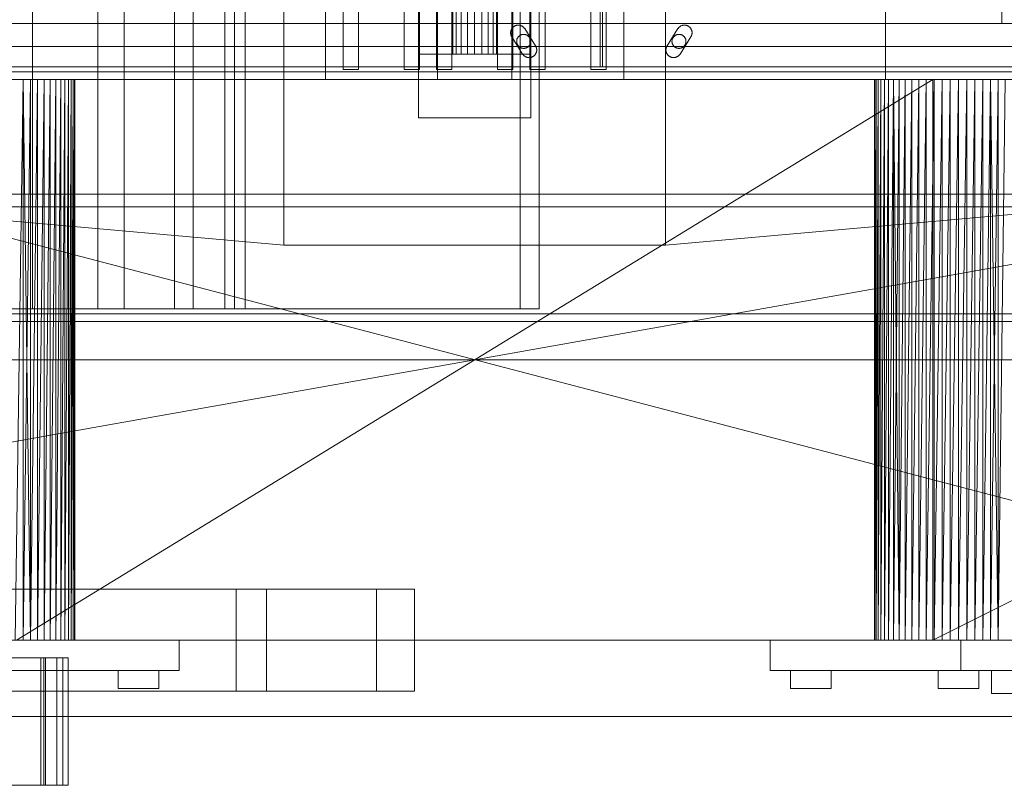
# Model space of a CAD drawing. Header units: millimetres. Extents: x -3490 to 61924, y -72580 to 6847.
# Tile 574 of 656: x 24671 to 25058, y -18487 to -18186. Entities that reach past the tile are written whole.
import ezdxf

# ---------------------------------------------------------------- set-up
doc = ezdxf.new("R2010")
doc.units = ezdxf.units.MM
for name, color, linetype, lineweight in [('superior_briquetadora', 7, 'Continuous', 0), ('superior_C02', 7, 'Continuous', 0), ('superior_C02-briq', 7, 'Continuous', 0), ('superior_C05', 7, 'Continuous', 0)]:
    doc.layers.add(name, color=color, linetype=linetype, lineweight=lineweight)

msp = doc.modelspace()

# ---------------------------------------------------------------- linework, layer by layer
at = {"layer": 'superior_briquetadora'}
for p, q in [((24791.423, -18210), (24791.423, -18160)), ((24828.067, -18210), (24828.067, -18160)), ((24835.423, -18160), (24835.423, -18210)), ((24864.712, -18210), (24864.712, -18160)), ((24872.067, -18160), (24872.067, -18210)), ((24908.712, -18160), (24908.712, -18210)), ((25011.417, -18160), (25011.417, -18210)), ((24798.423, -18206), (24798.423, -18164)), ((24804.423, -18164), (24804.423, -18206)), ((24822.423, -18206), (24822.423, -18164)), ((24828.423, -18164), (24828.423, -18206)), ((24835.067, -18206), (24835.067, -18164)), ((24841.067, -18164), (24841.067, -18206)), ((24841.067, -18200), (24841.067, -18167)), ((24841.508, -18200), (24841.508, -18167)), ((24842.786, -18200), (24842.786, -18167)), ((24844.777, -18200), (24844.777, -18167)), ((24847.286, -18200), (24847.286, -18167)), ((24850.067, -18200), (24850.067, -18167)), ((24852.849, -18200), (24852.849, -18167)), ((24855.358, -18200), (24855.358, -18167)), ((24857.349, -18200), (24857.349, -18167)), ((24858.627, -18200), (24858.627, -18167)), ((24859.067, -18206), (24859.067, -18164)), ((24859.067, -18167), (24859.067, -18200)), ((24865.067, -18164), (24865.067, -18206)), ((24871.712, -18206), (24871.712, -18164)), ((24877.712, -18164), (24877.712, -18206)), ((24895.712, -18206), (24895.712, -18164)), ((24901.712, -18164), (24901.712, -18206)), ((25057.067, -18188), (25057.067, -18178)), ((25067.067, -18188), (25057.067, -18188)), ((25077.067, -18197), (24623.067, -18197)), ((24828.067, -18225), (24828.067, -18200)), ((24828.067, -18200), (24872.067, -18200)), ((24841.508, -18200), (24841.067, -18200)), ((24842.786, -18200), (24841.508, -18200)), ((24844.777, -18200), (24842.786, -18200)), ((24847.286, -18200), (24844.777, -18200)), ((24850.067, -18200), (24847.286, -18200)), ((24852.849, -18200), (24850.067, -18200)), ((24855.358, -18200), (24852.849, -18200)), ((24857.349, -18200), (24855.358, -18200)), ((24858.627, -18200), (24857.349, -18200)), ((24858.627, -18200), (24859.067, -18200)), ((24872.067, -18200), (24872.067, -18225)), ((24804.423, -18206), (24798.423, -18206)), ((24828.423, -18206), (24822.423, -18206)), ((24841.067, -18206), (24835.067, -18206)), ((24865.067, -18206), (24859.067, -18206)), ((24877.712, -18206), (24871.712, -18206)), ((24901.712, -18206), (24895.712, -18206)), ((23870.067, -18210), (25830.067, -18210)), ((25470.067, -18210), (24230.067, -18430)), ((25470.067, -18210), (24230.067, -18210)), ((25470.067, -18210), (24243.401, -18210)), ((25746.067, -18210), (24243.401, -18210)), ((24430.067, -18210), (25270.067, -18210)), ((24430.067, -18210), (25270.067, -18430)), ((24673.581, -18210), (24659.657, -18210)), ((24660.478, -18210), (24674.32, -18210)), ((25270.067, -18210), (24663.302, -18210)), ((24666.505, -18210), (25033.63, -18210)), ((25270.067, -18210), (24666.505, -18210)), ((25036.833, -18210), (24666.505, -18210)), ((24672.696, -18210), (24669.647, -18430)), ((24672.696, -18210), (24669.647, -18210)), ((24669.647, -18210), (25030.488, -18210)), ((24669.647, -18210), (25033.63, -18210)), ((24672.696, -18210), (24670.067, -18210)), ((24675.624, -18210), (24670.067, -18210)), ((24678.401, -18210), (24670.067, -18210)), ((24681.002, -18210), (24670.067, -18210)), ((24683.402, -18210), (24670.067, -18210)), ((24685.577, -18210), (24670.067, -18210)), ((24687.506, -18210), (24670.067, -18210)), ((25030.067, -18210), (24670.067, -18210)), ((24670.067, -18430), (25030.067, -18210)), ((24675.624, -18210), (24672.696, -18430)), ((24672.696, -18210), (24672.696, -18430)), ((24675.624, -18210), (24672.696, -18210)), ((24672.696, -18210), (25027.439, -18210)), ((24672.696, -18210), (25030.488, -18210)), ((24672.696, -18210), (24675.624, -18430)), ((24684.828, -18210), (24673.581, -18210)), ((24674.32, -18210), (24685.34, -18210)), ((24678.401, -18210), (24675.624, -18430)), ((24675.624, -18210), (24675.624, -18430)), ((24678.401, -18210), (24675.624, -18210)), ((24675.624, -18210), (25024.511, -18210)), ((25027.439, -18210), (24675.624, -18210)), ((24681.002, -18210), (24678.401, -18430)), ((24678.401, -18210), (24678.401, -18430)), ((24681.002, -18210), (24678.401, -18210)), ((24678.401, -18210), (25019.133, -18210)), ((24678.401, -18210), (25021.734, -18210)), ((24678.401, -18210), (25024.511, -18210)), ((24683.402, -18210), (24681.002, -18430)), ((24681.002, -18210), (24681.002, -18430)), ((24683.402, -18210), (24681.002, -18210)), ((24681.002, -18210), (25019.133, -18210)), ((24685.577, -18210), (24683.402, -18430)), ((24683.402, -18210), (24683.402, -18430)), ((24685.577, -18210), (24683.402, -18210)), ((24683.402, -18210), (25016.733, -18210)), ((25019.133, -18210), (24683.402, -18210)), ((24691.171, -18210), (24684.828, -18210)), ((24685.34, -18210), (24691.354, -18210)), ((24687.506, -18210), (24685.577, -18430)), ((24685.577, -18430), (24685.577, -18210)), ((24687.506, -18210), (24685.577, -18210)), ((24685.577, -18210), (25014.558, -18210)), ((25016.733, -18210), (24685.577, -18210)), ((24689.171, -18210), (24687.506, -18430)), ((24687.506, -18430), (24687.506, -18210)), ((24689.171, -18210), (24687.506, -18210)), ((24687.506, -18210), (25030.067, -18210)), ((24687.506, -18210), (25012.629, -18210)), ((24687.506, -18210), (25010.964, -18210)), ((24687.506, -18210), (25014.558, -18210)), ((24690.556, -18210), (24689.171, -18430)), ((24689.171, -18430), (24689.171, -18210)), ((24690.556, -18210), (24689.171, -18210)), ((24689.171, -18210), (25010.964, -18210)), ((24691.647, -18210), (24690.556, -18430)), ((24690.556, -18430), (24690.556, -18210)), ((24691.647, -18210), (24690.556, -18210)), ((24690.556, -18210), (25010.964, -18210)), ((24690.556, -18210), (25009.579, -18210)), ((25008.488, -18210), (24690.556, -18210)), ((24691.354, -18210), (24691.171, -18210)), ((24692.433, -18210), (24691.647, -18430)), ((24691.647, -18430), (24691.647, -18210)), ((24692.433, -18210), (24691.647, -18210)), ((24691.647, -18210), (25008.488, -18210)), ((25007.702, -18210), (24691.647, -18210)), ((24691.647, -18210), (25009.579, -18210)), ((24692.909, -18210), (24692.433, -18430)), ((24692.433, -18430), (24692.433, -18210)), ((24692.909, -18210), (24692.433, -18210)), ((24692.433, -18210), (25007.702, -18210)), ((24693.067, -18210), (24692.909, -18430)), ((24692.909, -18430), (24692.909, -18210)), ((24693.067, -18210), (24692.909, -18210)), ((24692.909, -18210), (25007.702, -18210)), ((24692.909, -18210), (25007.226, -18210)), ((25007.067, -18210), (24692.909, -18210)), ((24693.067, -18430), (24693.067, -18210)), ((24693.067, -18210), (25007.067, -18210)), ((24693.067, -18210), (25007.226, -18210)), ((24835.423, -18210), (24791.423, -18210)), ((24872.067, -18210), (24828.067, -18210)), ((24908.712, -18210), (24864.712, -18210)), ((25007.226, -18210), (25007.067, -18430)), ((25007.067, -18210), (25007.067, -18430)), ((25007.226, -18210), (25007.067, -18210)), ((25007.226, -18210), (25007.226, -18430)), ((25007.702, -18430), (25007.226, -18210)), ((25007.702, -18210), (25007.226, -18210)), ((25007.226, -18430), (25007.702, -18210)), ((25008.488, -18210), (25007.702, -18430)), ((25007.702, -18210), (25007.702, -18430)), ((25008.488, -18210), (25007.702, -18210)), ((25011.417, -18210), (25008.07, -18210)), ((25008.07, -18210), (25011.061, -18210)), ((25009.579, -18210), (25008.488, -18430)), ((25008.488, -18430), (25008.488, -18210)), ((25009.579, -18210), (25008.488, -18210)), ((25010.964, -18210), (25009.579, -18430)), ((25009.579, -18430), (25009.579, -18210)), ((25010.964, -18210), (25009.579, -18210)), ((25012.629, -18210), (25010.964, -18430)), ((25010.964, -18430), (25010.964, -18210)), ((25012.629, -18210), (25010.964, -18210)), ((25011.061, -18210), (25019.797, -18210)), ((25020.438, -18210), (25011.417, -18210)), ((25014.558, -18210), (25012.629, -18430)), ((25012.629, -18430), (25012.629, -18210)), ((25014.558, -18210), (25012.629, -18210)), ((25012.629, -18210), (25030.067, -18210)), ((25014.558, -18210), (25014.558, -18430)), ((25016.733, -18430), (25014.558, -18210)), ((25016.733, -18210), (25014.558, -18210)), ((25030.067, -18210), (25014.558, -18210)), ((25014.558, -18430), (25016.733, -18210)), ((25019.133, -18210), (25016.733, -18430)), ((25016.733, -18210), (25016.733, -18430)), ((25019.133, -18210), (25016.733, -18210)), ((25016.733, -18210), (25030.067, -18210)), ((25021.734, -18210), (25019.133, -18430)), ((25019.133, -18430), (25019.133, -18210)), ((25021.734, -18210), (25019.133, -18210)), ((25019.133, -18210), (25030.067, -18210)), ((25019.797, -18210), (25032.548, -18210)), ((25033.347, -18210), (25020.438, -18210)), ((25024.511, -18210), (25021.734, -18430)), ((25021.734, -18430), (25021.734, -18210)), ((25024.511, -18210), (25021.734, -18210)), ((25021.734, -18210), (25030.067, -18210)), ((25027.439, -18210), (25024.511, -18430)), ((25024.511, -18430), (25024.511, -18210)), ((25027.439, -18210), (25024.511, -18210)), ((25024.511, -18210), (25030.067, -18210)), ((25030.488, -18210), (25027.439, -18430)), ((25027.439, -18210), (25027.439, -18430)), ((25030.488, -18210), (25027.439, -18210)), ((25027.439, -18210), (25030.067, -18210)), ((25470.067, -18210), (25030.067, -18210)), ((25030.067, -18210), (25030.067, -18430)), ((25030.488, -18210), (25030.067, -18210)), ((25033.63, -18210), (25030.067, -18210)), ((25036.833, -18210), (25030.067, -18210)), ((25040.067, -18210), (25030.067, -18210)), ((25043.302, -18210), (25030.067, -18210)), ((25046.505, -18210), (25030.067, -18210)), ((25049.647, -18210), (25030.067, -18210)), ((25052.696, -18210), (25030.067, -18210)), ((25055.624, -18210), (25030.067, -18210)), ((25058.401, -18210), (25030.067, -18210)), ((25061.002, -18210), (25030.067, -18210)), ((25063.402, -18210), (25030.067, -18210)), ((25065.577, -18210), (25030.067, -18210)), ((25350.067, -18210), (25030.067, -18210)), ((25470.067, -18210), (25030.067, -18430)), ((25033.63, -18210), (25030.488, -18430)), ((25030.488, -18210), (25030.488, -18430)), ((25033.63, -18210), (25030.488, -18210)), ((25032.548, -18210), (25046.788, -18210)), ((25047.587, -18210), (25033.347, -18210)), ((25036.833, -18210), (25033.63, -18430)), ((25033.63, -18210), (25033.63, -18430)), ((25036.833, -18210), (25033.63, -18210)), ((25040.067, -18210), (25036.833, -18430)), ((25036.833, -18210), (25036.833, -18430)), ((25040.067, -18210), (25036.833, -18210)), ((25036.833, -18210), (25270.067, -18210)), ((25043.302, -18210), (25040.067, -18430)), ((25040.067, -18210), (25040.067, -18430)), ((25043.302, -18210), (25040.067, -18210)), ((25040.067, -18210), (25270.067, -18210)), ((25046.505, -18210), (25043.302, -18430)), ((25043.302, -18210), (25043.302, -18430)), ((25046.505, -18210), (25043.302, -18210)), ((25043.302, -18210), (25270.067, -18210)), ((25049.647, -18210), (25046.505, -18430)), ((25046.505, -18210), (25046.505, -18430)), ((25049.647, -18210), (25046.505, -18210)), ((25046.505, -18210), (25270.067, -18210)), ((25046.788, -18210), (25059.697, -18210)), ((25060.338, -18210), (25047.587, -18210)), ((25052.696, -18210), (25049.647, -18430)), ((25049.647, -18210), (25049.647, -18430)), ((25052.696, -18210), (25049.647, -18210)), ((25049.647, -18210), (25270.067, -18210)), ((25055.624, -18210), (25052.696, -18430)), ((25052.696, -18210), (25052.696, -18430)), ((25055.624, -18210), (25052.696, -18210)), ((25052.696, -18210), (25270.067, -18210)), ((25052.696, -18210), (25055.624, -18430)), ((25058.401, -18210), (25055.624, -18430)), ((25055.624, -18210), (25055.624, -18430)), ((25058.401, -18210), (25055.624, -18210)), ((25055.624, -18210), (25270.067, -18210)), ((24872.067, -18225), (24828.067, -18225)), ((24570.067, -18255), (25130.067, -18255)), ((25130.067, -18260), (24570.067, -18260)), ((25200.067, -18302), (24500.067, -18302)), ((25200.067, -18305), (24500.067, -18305)), ((23750.067, -18320), (25950.067, -18320)), ((24150.067, -18320), (25800.067, -18320)), ((24150.067, -18320), (25950.067, -18320)), ((23750.067, -18430), (25950.067, -18430)), ((25830.067, -18430), (23870.067, -18430)), ((23900.067, -18430), (25800.067, -18430)), ((23954.067, -18430), (25456.734, -18430)), ((24230.067, -18430), (25470.067, -18430)), ((24230.067, -18430), (25456.734, -18430)), ((24430.067, -18430), (25036.833, -18430)), ((25270.067, -18430), (24430.067, -18430)), ((24430.067, -18430), (25033.63, -18430)), ((24660.067, -18430), (24679.22, -18430)), ((24663.302, -18430), (25033.63, -18430)), ((25030.488, -18430), (24666.505, -18430)), ((25033.63, -18430), (24666.505, -18430)), ((24669.647, -18430), (24672.696, -18430)), ((25027.439, -18430), (24669.647, -18430)), ((25030.488, -18430), (24669.647, -18430)), ((24670.067, -18430), (25030.067, -18430)), ((24683.402, -18430), (24670.067, -18430)), ((24670.067, -18430), (24685.577, -18430)), ((24681.002, -18430), (24670.067, -18430)), ((24670.067, -18430), (24687.506, -18430)), ((24678.401, -18430), (24670.067, -18430)), ((24675.624, -18430), (24670.067, -18430)), ((24672.696, -18430), (24670.067, -18430)), ((24672.696, -18430), (24675.624, -18430)), ((24672.696, -18430), (25024.511, -18430)), ((25027.439, -18430), (24672.696, -18430)), ((24675.624, -18430), (24678.401, -18430)), ((25021.734, -18430), (24675.624, -18430)), ((25024.511, -18430), (24675.624, -18430)), ((24678.401, -18430), (24681.002, -18430)), ((25021.734, -18430), (24678.401, -18430)), ((24679.22, -18430), (24697.067, -18430)), ((24681.002, -18430), (24683.402, -18430)), ((25016.733, -18430), (24681.002, -18430)), ((25019.133, -18430), (24681.002, -18430)), ((25021.734, -18430), (24681.002, -18430)), ((24683.402, -18430), (24685.577, -18430)), ((24683.402, -18430), (25014.558, -18430)), ((25016.733, -18430), (24683.402, -18430)), ((24685.577, -18430), (24687.506, -18430)), ((24685.577, -18430), (25012.629, -18430)), ((25014.558, -18430), (24685.577, -18430)), ((24687.506, -18430), (24689.171, -18430)), ((24687.506, -18430), (25012.629, -18430)), ((25010.964, -18430), (24687.506, -18430)), ((24687.506, -18430), (25030.067, -18430)), ((24689.171, -18430), (24690.556, -18430)), ((24689.171, -18430), (25010.964, -18430)), ((25009.579, -18430), (24689.171, -18430)), ((24690.556, -18430), (24691.647, -18430)), ((24690.556, -18430), (25009.579, -18430)), ((25008.488, -18430), (24690.556, -18430)), ((24691.647, -18430), (24692.433, -18430)), ((25008.488, -18430), (24691.647, -18430)), ((24692.433, -18430), (24692.909, -18430)), ((24692.433, -18430), (25008.488, -18430)), ((25007.702, -18430), (24692.433, -18430)), ((25007.226, -18430), (24692.433, -18430)), ((24692.909, -18430), (24693.067, -18430)), ((25007.226, -18430), (24692.909, -18430)), ((24692.909, -18430), (25007.067, -18430)), ((24693.067, -18430), (25007.226, -18430)), ((25007.067, -18430), (24693.067, -18430)), ((24697.067, -18430), (24712.393, -18430)), ((24712.393, -18430), (24724.153, -18430)), ((24724.153, -18430), (24731.546, -18430)), ((24731.546, -18430), (24734.067, -18430)), ((24734.067, -18430), (24734.067, -18442)), ((24966.067, -18430), (24968.589, -18430)), ((24966.067, -18430), (24966.067, -18442)), ((24968.589, -18430), (24975.982, -18430)), ((24975.982, -18430), (24987.742, -18430)), ((24987.742, -18430), (25003.067, -18430)), ((25003.067, -18430), (25020.915, -18430)), ((25007.067, -18430), (25007.226, -18430)), ((25007.226, -18430), (25007.702, -18430)), ((25007.702, -18430), (25008.488, -18430)), ((25008.488, -18430), (25009.579, -18430)), ((25009.579, -18430), (25010.964, -18430)), ((25010.964, -18430), (25012.629, -18430)), ((25012.629, -18430), (25014.558, -18430)), ((25012.629, -18430), (25030.067, -18430)), ((25014.558, -18430), (25016.733, -18430)), ((25014.558, -18430), (25030.067, -18430)), ((25016.733, -18430), (25019.133, -18430)), ((25016.733, -18430), (25030.067, -18430)), ((25019.133, -18430), (25021.734, -18430)), ((25019.133, -18430), (25030.067, -18430)), ((25020.915, -18430), (25040.067, -18430)), ((25021.734, -18430), (25024.511, -18430)), ((25021.734, -18430), (25030.067, -18430)), ((25024.511, -18430), (25027.439, -18430)), ((25024.511, -18430), (25030.067, -18430)), ((25027.439, -18430), (25030.488, -18430)), ((25027.439, -18430), (25030.067, -18430)), ((25030.067, -18430), (25470.067, -18430)), ((25350.067, -18430), (25030.067, -18430)), ((25063.402, -18430), (25030.067, -18430)), ((25030.067, -18430), (25065.577, -18430)), ((25061.002, -18430), (25030.067, -18430)), ((25058.401, -18430), (25030.067, -18430)), ((25055.624, -18430), (25030.067, -18430)), ((25052.696, -18430), (25030.067, -18430)), ((25049.647, -18430), (25030.067, -18430)), ((25046.505, -18430), (25030.067, -18430)), ((25043.302, -18430), (25030.067, -18430)), ((25040.067, -18430), (25030.067, -18430)), ((25036.833, -18430), (25030.067, -18430)), ((25033.63, -18430), (25030.067, -18430)), ((25030.488, -18430), (25030.067, -18430)), ((25030.488, -18430), (25033.63, -18430)), ((25033.63, -18430), (25036.833, -18430)), ((25036.833, -18430), (25040.067, -18430)), ((25270.067, -18430), (25036.833, -18430)), ((25040.067, -18430), (25059.22, -18430)), ((25040.067, -18430), (25043.302, -18430)), ((25270.067, -18430), (25040.067, -18430)), ((25041.067, -18430), (25042.014, -18430)), ((25041.067, -18430), (25041.067, -18442)), ((25042.014, -18430), (25044.844, -18430)), ((25043.302, -18430), (25046.505, -18430)), ((25270.067, -18430), (25043.302, -18430)), ((25044.844, -18430), (25049.533, -18430)), ((25046.505, -18430), (25049.647, -18430)), ((25270.067, -18430), (25046.505, -18430)), ((25049.533, -18430), (25056.039, -18430)), ((25049.647, -18430), (25052.696, -18430)), ((25270.067, -18430), (25049.647, -18430)), ((25052.696, -18430), (25055.624, -18430)), ((25270.067, -18430), (25052.696, -18430)), ((25055.624, -18430), (25058.401, -18430)), ((25270.067, -18430), (25055.624, -18430)), ((25056.039, -18430), (25064.301, -18430)), ((24660.067, -18442), (24679.22, -18442)), ((24679.22, -18442), (24697.067, -18442)), ((24697.067, -18442), (24712.393, -18442)), ((24710.86, -18442), (24710.067, -18442)), ((24710.067, -18442), (24710.067, -18449)), ((24713.08, -18442), (24710.86, -18442)), ((24712.393, -18442), (24724.153, -18442)), ((24716.287, -18442), (24713.08, -18442)), ((24719.848, -18442), (24716.287, -18442)), ((24723.055, -18442), (24719.848, -18442)), ((24725.275, -18442), (24723.055, -18442)), ((24724.153, -18442), (24731.546, -18442)), ((24726.067, -18442), (24725.275, -18442)), ((24726.067, -18442), (24726.067, -18449)), ((24731.546, -18442), (24734.067, -18442)), ((24966.067, -18442), (24968.589, -18442)), ((24968.589, -18442), (24975.982, -18442)), ((24974.067, -18442), (24974.86, -18442)), ((24974.067, -18442), (24974.067, -18449)), ((24974.86, -18442), (24977.08, -18442)), ((24975.982, -18442), (24987.742, -18442)), ((24977.08, -18442), (24980.287, -18442)), ((24980.287, -18442), (24983.848, -18442)), ((24983.848, -18442), (24987.055, -18442)), ((24987.055, -18442), (24989.275, -18442)), ((24987.742, -18442), (25003.067, -18442)), ((24989.275, -18442), (24990.067, -18442)), ((24990.067, -18442), (24990.067, -18449)), ((25003.067, -18442), (25020.915, -18442)), ((25020.915, -18442), (25040.067, -18442)), ((25032.86, -18442), (25032.067, -18442)), ((25032.067, -18442), (25032.067, -18449)), ((25035.08, -18442), (25032.86, -18442)), ((25038.287, -18442), (25035.08, -18442)), ((25041.848, -18442), (25038.287, -18442)), ((25040.067, -18442), (25059.22, -18442)), ((25041.067, -18442), (25042.014, -18442)), ((25045.055, -18442), (25041.848, -18442)), ((25042.014, -18442), (25044.844, -18442)), ((25044.844, -18442), (25049.533, -18442)), ((25047.275, -18442), (25045.055, -18442)), ((25048.067, -18442), (25047.275, -18442)), ((25048.067, -18442), (25048.067, -18449)), ((25049.533, -18442), (25056.039, -18442)), ((25053.067, -18442), (25054.256, -18442)), ((25053.067, -18442), (25053.067, -18451)), ((25054.256, -18442), (25057.586, -18442)), ((25056.039, -18442), (25064.301, -18442)), ((25057.586, -18442), (25062.397, -18442)), ((24710.067, -18449), (24710.86, -18449)), ((24710.86, -18449), (24713.08, -18449)), ((24713.08, -18449), (24716.287, -18449)), ((24716.287, -18449), (24719.848, -18449)), ((24719.848, -18449), (24723.055, -18449)), ((24723.055, -18449), (24725.275, -18449)), ((24725.275, -18449), (24726.067, -18449)), ((24974.067, -18449), (24974.86, -18449)), ((24974.86, -18449), (24977.08, -18449)), ((24977.08, -18449), (24980.287, -18449)), ((24980.287, -18449), (24983.848, -18449)), ((24983.848, -18449), (24987.055, -18449)), ((24987.055, -18449), (24989.275, -18449)), ((24989.275, -18449), (24990.067, -18449)), ((25032.067, -18449), (25032.86, -18449)), ((25032.86, -18449), (25035.08, -18449)), ((25035.08, -18449), (25038.287, -18449)), ((25038.287, -18449), (25041.848, -18449)), ((25041.848, -18449), (25045.055, -18449)), ((25045.055, -18449), (25047.275, -18449)), ((25047.275, -18449), (25048.067, -18449)), ((25053.067, -18451), (25054.256, -18451)), ((25054.256, -18451), (25057.586, -18451)), ((25057.586, -18451), (25062.397, -18451)), ((23750.067, -18460), (25950.067, -18460)), ((23900.067, -18460), (25800.067, -18460))]:
    msp.add_line(p, q, dxfattribs=at)
at = {"layer": 'superior_C02'}
for p, q in [((24676.359, -17700), (24676.359, -18300)), ((24702.042, -17700), (24702.042, -18300)), ((24712.439, -17700), (24712.439, -18300)), ((24732.146, -17700), (24732.146, -18300)), ((24739.498, -17700), (24739.498, -18300)), ((24751.886, -18300), (24751.886, -17700)), ((24755.692, -17700), (24755.692, -18300)), ((24759.917, -17700), (24759.917, -18300)), ((24868.001, -18300), (24868.001, -17700)), ((24875.452, -17700), (24875.452, -18300)), ((24333.453, -18300), (24868.001, -18300)), ((24875.452, -18300), (24340.905, -18300)), ((24633.717, -18300), (24676.359, -18300)), ((24702.042, -18300), (24663.626, -18300)), ((24676.359, -18300), (24712.439, -18300)), ((24732.146, -18300), (24702.042, -18300)), ((24712.439, -18300), (24739.498, -18300)), ((24751.886, -18300), (24732.146, -18300)), ((24739.498, -18300), (24755.692, -18300)), ((24759.917, -18300), (24751.886, -18300)), ((24755.692, -18300), (24759.917, -18300)), ((24875.452, -18300), (24868.001, -18300)), ((24756.357, -18410), (24245.673, -18410)), ((24257.595, -18410), (24768.279, -18410)), ((24811.497, -18410), (24300.813, -18410)), ((24315.715, -18410), (24826.399, -18410)), ((24756.357, -18410), (24756.357, -18450)), ((24768.279, -18410), (24756.357, -18410)), ((24768.279, -18450), (24768.279, -18410)), ((24811.497, -18410), (24811.497, -18450)), ((24826.399, -18410), (24811.497, -18410)), ((24826.399, -18450), (24826.399, -18410)), ((24685.954, -18437), (24447.317, -18437)), ((24451.788, -18437), (24690.425, -18437)), ((24679.687, -18437), (24507.868, -18437)), ((24680.88, -18437), (24509.061, -18437)), ((24509.657, -18437), (24681.476, -18437)), ((24516.512, -18437), (24688.331, -18437)), ((24679.687, -18487), (24679.687, -18437)), ((24679.687, -18437), (24681.476, -18437)), ((24680.88, -18487), (24680.88, -18437)), ((24680.88, -18437), (24688.331, -18437)), ((24681.476, -18437), (24681.476, -18487)), ((24685.954, -18487), (24685.954, -18437)), ((24685.954, -18437), (24690.425, -18437)), ((24688.331, -18437), (24688.331, -18487)), ((24690.425, -18437), (24690.425, -18487)), ((24245.673, -18450), (24756.357, -18450)), ((24257.595, -18450), (24768.279, -18450)), ((24300.813, -18450), (24811.497, -18450)), ((24315.715, -18450), (24826.399, -18450)), ((24756.357, -18450), (24768.279, -18450)), ((24811.497, -18450), (24826.399, -18450)), ((24447.317, -18487), (24685.954, -18487)), ((24690.425, -18487), (24451.788, -18487)), ((24507.868, -18487), (24679.687, -18487)), ((24509.061, -18487), (24680.88, -18487)), ((24681.476, -18487), (24509.657, -18487)), ((24688.331, -18487), (24516.512, -18487)), ((24681.476, -18487), (24679.687, -18487)), ((24688.331, -18487), (24680.88, -18487)), ((24690.425, -18487), (24685.954, -18487))]:
    msp.add_line(p, q, dxfattribs=at)
at = {"layer": 'superior_C02-briq'}
for p, q in [((24775.067, -17725), (24775.067, -18275)), ((24925.067, -18275), (24925.067, -17725)), ((25150.067, -18255), (24550.067, -18255)), ((24550.067, -18255), (24775.067, -18275)), ((24925.067, -18275), (25150.067, -18255)), ((24775.067, -18275), (24925.067, -18275))]:
    msp.add_line(p, q, dxfattribs=at)
at = {"layer": 'superior_C05'}
for p, q in [((24899.317, -18205), (24899.317, -17755)), ((24900.317, -18205), (24900.317, -17755)), ((24310.067, -18188), (26690.067, -18188)), ((24864.475, -18190.341), (24864.415, -18190.478)), ((24864.542, -18190.207), (24864.475, -18190.341)), ((24864.615, -18190.076), (24864.542, -18190.207)), ((24864.695, -18189.95), (24864.615, -18190.076)), ((24864.78, -18189.827), (24864.695, -18189.95)), ((24864.872, -18189.709), (24864.78, -18189.827)), ((24864.97, -18189.596), (24864.872, -18189.709)), ((24865.073, -18189.488), (24864.97, -18189.596)), ((24865.182, -18189.385), (24865.073, -18189.488)), ((24865.295, -18189.287), (24865.182, -18189.385)), ((24865.413, -18189.196), (24865.295, -18189.287)), ((24865.536, -18189.11), (24865.413, -18189.196)), ((24865.663, -18189.031), (24865.536, -18189.11)), ((24865.793, -18188.957), (24865.663, -18189.031)), ((24865.927, -18188.891), (24865.793, -18188.957)), ((24866.064, -18188.831), (24865.927, -18188.891)), ((24866.204, -18188.779), (24866.064, -18188.831)), ((24866.347, -18188.733), (24866.204, -18188.779)), ((24866.491, -18188.694), (24866.347, -18188.733)), ((24866.638, -18188.663), (24866.491, -18188.694)), ((24866.785, -18188.639), (24866.638, -18188.663)), ((24866.934, -18188.622), (24866.785, -18188.639)), ((24867.083, -18188.613), (24866.934, -18188.622)), ((24867.233, -18188.611), (24867.083, -18188.613)), ((24867.382, -18188.617), (24867.233, -18188.611)), ((24867.531, -18188.63), (24867.382, -18188.617)), ((24867.679, -18188.651), (24867.531, -18188.63)), ((24867.826, -18188.679), (24867.679, -18188.651)), ((24867.972, -18188.714), (24867.826, -18188.679)), ((24868.115, -18188.757), (24867.972, -18188.714)), ((24868.256, -18188.806), (24868.115, -18188.757)), ((24868.395, -18188.863), (24868.256, -18188.806)), ((24868.53, -18188.926), (24868.395, -18188.863)), ((24868.662, -18188.996), (24868.53, -18188.926)), ((24868.791, -18189.072), (24868.662, -18188.996)), ((24868.916, -18189.155), (24868.791, -18189.072)), ((24869.036, -18189.244), (24868.916, -18189.155)), ((24869.152, -18189.339), (24869.036, -18189.244)), ((24869.262, -18189.44), (24869.152, -18189.339)), ((24869.368, -18189.545), (24869.262, -18189.44)), ((24869.468, -18189.656), (24869.368, -18189.545)), ((24869.563, -18189.772), (24869.468, -18189.656)), ((24869.652, -18189.893), (24869.563, -18189.772)), ((24869.734, -18190.017), (24869.652, -18189.893)), ((24869.734, -18190.017), (24873.984, -18196.795)), ((24925.651, -18196.795), (24929.901, -18190.017)), ((24929.901, -18190.017), (24929.983, -18189.893)), ((24930.071, -18189.773), (24929.983, -18189.893)), ((24930.165, -18189.658), (24930.071, -18189.773)), ((24930.265, -18189.547), (24930.165, -18189.658)), ((24930.37, -18189.442), (24930.265, -18189.547)), ((24930.48, -18189.342), (24930.37, -18189.442)), ((24930.595, -18189.247), (24930.48, -18189.342)), ((24930.715, -18189.158), (24930.595, -18189.247)), ((24930.839, -18189.076), (24930.715, -18189.158)), ((24930.967, -18188.999), (24930.839, -18189.076)), ((24931.098, -18188.929), (24930.967, -18188.999)), ((24931.233, -18188.866), (24931.098, -18188.929)), ((24931.371, -18188.809), (24931.233, -18188.866)), ((24931.511, -18188.759), (24931.371, -18188.809)), ((24931.654, -18188.717), (24931.511, -18188.759)), ((24931.798, -18188.681), (24931.654, -18188.717)), ((24931.944, -18188.653), (24931.798, -18188.681)), ((24932.092, -18188.632), (24931.944, -18188.653)), ((24932.24, -18188.618), (24932.092, -18188.632)), ((24932.389, -18188.612), (24932.24, -18188.618)), ((24932.538, -18188.613), (24932.389, -18188.612)), ((24932.687, -18188.621), (24932.538, -18188.613)), ((24932.835, -18188.637), (24932.687, -18188.621)), ((24932.982, -18188.66), (24932.835, -18188.637)), ((24933.128, -18188.69), (24932.982, -18188.66)), ((24933.272, -18188.728), (24933.128, -18188.69)), ((24933.414, -18188.773), (24933.272, -18188.728)), ((24933.553, -18188.824), (24933.414, -18188.773)), ((24933.69, -18188.883), (24933.553, -18188.824)), ((24933.824, -18188.948), (24933.69, -18188.883)), ((24933.955, -18189.02), (24933.824, -18188.948)), ((24934.081, -18189.098), (24933.955, -18189.02)), ((24934.204, -18189.183), (24934.081, -18189.098)), ((24934.322, -18189.273), (24934.204, -18189.183)), ((24934.436, -18189.369), (24934.322, -18189.273)), ((24934.545, -18189.471), (24934.436, -18189.369)), ((24934.648, -18189.578), (24934.545, -18189.471)), ((24934.747, -18189.69), (24934.648, -18189.578)), ((24934.839, -18189.807), (24934.747, -18189.69)), ((24934.926, -18189.928), (24934.839, -18189.807)), ((24935.006, -18190.053), (24934.926, -18189.928)), ((24935.08, -18190.182), (24935.006, -18190.053)), ((24935.148, -18190.315), (24935.08, -18190.182)), ((24935.209, -18190.451), (24935.148, -18190.315)), ((24864.195, -18191.496), (24864.193, -18191.646)), ((24864.193, -18191.646), (24864.198, -18191.795)), ((24864.204, -18191.347), (24864.195, -18191.496)), ((24864.198, -18191.795), (24864.211, -18191.944)), ((24864.221, -18191.198), (24864.204, -18191.347)), ((24864.211, -18191.944), (24864.231, -18192.092)), ((24864.245, -18191.051), (24864.221, -18191.198)), ((24864.231, -18192.092), (24864.259, -18192.239)), ((24864.277, -18190.904), (24864.245, -18191.051)), ((24864.259, -18192.239), (24864.294, -18192.385)), ((24864.316, -18190.76), (24864.277, -18190.904)), ((24864.294, -18192.385), (24864.336, -18192.528)), ((24864.362, -18190.618), (24864.316, -18190.76)), ((24864.336, -18192.528), (24864.385, -18192.67)), ((24864.415, -18190.478), (24864.362, -18190.618)), ((24864.385, -18192.67), (24864.442, -18192.808)), ((24864.442, -18192.808), (24864.505, -18192.944)), ((24864.505, -18192.944), (24864.575, -18193.076)), ((24864.651, -18193.205), (24864.575, -18193.076)), ((24868.901, -18199.983), (24864.651, -18193.205)), ((24866.69, -18194.189), (24866.653, -18194.321)), ((24866.733, -18194.059), (24866.69, -18194.189)), ((24866.783, -18193.932), (24866.733, -18194.059)), ((24866.84, -18193.807), (24866.783, -18193.932)), ((24866.902, -18193.685), (24866.84, -18193.807)), ((24866.971, -18193.566), (24866.902, -18193.685)), ((24867.045, -18193.451), (24866.971, -18193.566)), ((24867.125, -18193.34), (24867.045, -18193.451)), ((24867.211, -18193.232), (24867.125, -18193.34)), ((24867.302, -18193.13), (24867.211, -18193.232)), ((24867.397, -18193.031), (24867.302, -18193.13)), ((24867.498, -18192.938), (24867.397, -18193.031)), ((24867.603, -18192.85), (24867.498, -18192.938)), ((24867.712, -18192.767), (24867.603, -18192.85)), ((24867.825, -18192.69), (24867.712, -18192.767)), ((24867.942, -18192.618), (24867.825, -18192.69)), ((24868.063, -18192.553), (24867.942, -18192.618)), ((24868.186, -18192.493), (24868.063, -18192.553)), ((24868.313, -18192.44), (24868.186, -18192.493)), ((24868.442, -18192.393), (24868.313, -18192.44)), ((24868.573, -18192.353), (24868.442, -18192.393)), ((24868.706, -18192.319), (24868.573, -18192.353)), ((24868.84, -18192.292), (24868.706, -18192.319)), ((24868.976, -18192.271), (24868.84, -18192.292)), ((24869.112, -18192.258), (24868.976, -18192.271)), ((24869.249, -18192.251), (24869.112, -18192.258)), ((24869.386, -18192.251), (24869.249, -18192.251)), ((24869.523, -18192.258), (24869.386, -18192.251)), ((24869.659, -18192.271), (24869.523, -18192.258)), ((24869.795, -18192.292), (24869.659, -18192.271)), ((24869.929, -18192.319), (24869.795, -18192.292)), ((24870.062, -18192.353), (24869.929, -18192.319)), ((24870.193, -18192.393), (24870.062, -18192.353)), ((24870.322, -18192.44), (24870.193, -18192.393)), ((24870.449, -18192.493), (24870.322, -18192.44)), ((24870.572, -18192.553), (24870.449, -18192.493)), ((24870.692, -18192.618), (24870.572, -18192.553)), ((24870.809, -18192.69), (24870.692, -18192.618)), ((24870.923, -18192.767), (24870.809, -18192.69)), ((24871.032, -18192.85), (24870.923, -18192.767)), ((24871.137, -18192.938), (24871.032, -18192.85)), ((24871.238, -18193.031), (24871.137, -18192.938)), ((24871.333, -18193.13), (24871.238, -18193.031)), ((24871.424, -18193.232), (24871.333, -18193.13)), ((24871.51, -18193.34), (24871.424, -18193.232)), ((24871.59, -18193.451), (24871.51, -18193.34)), ((24871.664, -18193.566), (24871.59, -18193.451)), ((24871.733, -18193.685), (24871.664, -18193.566)), ((24871.795, -18193.807), (24871.733, -18193.685)), ((24871.852, -18193.932), (24871.795, -18193.807)), ((24871.902, -18194.059), (24871.852, -18193.932)), ((24871.945, -18194.189), (24871.902, -18194.059)), ((24871.982, -18194.321), (24871.945, -18194.189)), ((24927.69, -18194.189), (24927.653, -18194.321)), ((24927.733, -18194.059), (24927.69, -18194.189)), ((24927.783, -18193.932), (24927.733, -18194.059)), ((24927.84, -18193.807), (24927.783, -18193.932)), ((24927.902, -18193.685), (24927.84, -18193.807)), ((24927.971, -18193.566), (24927.902, -18193.685)), ((24928.045, -18193.451), (24927.971, -18193.566)), ((24928.125, -18193.34), (24928.045, -18193.451)), ((24928.211, -18193.232), (24928.125, -18193.34)), ((24928.302, -18193.13), (24928.211, -18193.232)), ((24928.397, -18193.031), (24928.302, -18193.13)), ((24928.498, -18192.938), (24928.397, -18193.031)), ((24928.603, -18192.85), (24928.498, -18192.938)), ((24928.712, -18192.767), (24928.603, -18192.85)), ((24928.825, -18192.69), (24928.712, -18192.767)), ((24928.942, -18192.618), (24928.825, -18192.69)), ((24929.063, -18192.553), (24928.942, -18192.618)), ((24929.186, -18192.493), (24929.063, -18192.553)), ((24929.313, -18192.44), (24929.186, -18192.493)), ((24929.442, -18192.393), (24929.313, -18192.44)), ((24929.573, -18192.353), (24929.442, -18192.393)), ((24929.706, -18192.319), (24929.573, -18192.353)), ((24929.84, -18192.292), (24929.706, -18192.319)), ((24929.976, -18192.271), (24929.84, -18192.292)), ((24930.112, -18192.258), (24929.976, -18192.271)), ((24930.249, -18192.251), (24930.112, -18192.258)), ((24930.386, -18192.251), (24930.249, -18192.251)), ((24930.523, -18192.258), (24930.386, -18192.251)), ((24930.659, -18192.271), (24930.523, -18192.258)), ((24930.795, -18192.292), (24930.659, -18192.271)), ((24930.734, -18199.983), (24934.984, -18193.205)), ((24930.929, -18192.319), (24930.795, -18192.292)), ((24931.062, -18192.353), (24930.929, -18192.319)), ((24931.193, -18192.393), (24931.062, -18192.353)), ((24931.322, -18192.44), (24931.193, -18192.393)), ((24931.449, -18192.493), (24931.322, -18192.44)), ((24931.572, -18192.553), (24931.449, -18192.493)), ((24931.692, -18192.618), (24931.572, -18192.553)), ((24931.809, -18192.69), (24931.692, -18192.618)), ((24931.923, -18192.767), (24931.809, -18192.69)), ((24932.032, -18192.85), (24931.923, -18192.767)), ((24932.137, -18192.938), (24932.032, -18192.85)), ((24932.238, -18193.031), (24932.137, -18192.938)), ((24932.333, -18193.13), (24932.238, -18193.031)), ((24932.424, -18193.232), (24932.333, -18193.13)), ((24932.51, -18193.34), (24932.424, -18193.232)), ((24932.59, -18193.451), (24932.51, -18193.34)), ((24932.664, -18193.566), (24932.59, -18193.451)), ((24932.733, -18193.685), (24932.664, -18193.566)), ((24932.795, -18193.807), (24932.733, -18193.685)), ((24932.852, -18193.932), (24932.795, -18193.807)), ((24932.902, -18194.059), (24932.852, -18193.932)), ((24932.945, -18194.189), (24932.902, -18194.059)), ((24932.982, -18194.321), (24932.945, -18194.189)), ((24934.984, -18193.205), (24935.056, -18193.085)), ((24935.056, -18193.085), (24935.122, -18192.961)), ((24935.122, -18192.961), (24935.182, -18192.835)), ((24935.182, -18192.835), (24935.236, -18192.705)), ((24935.263, -18190.589), (24935.209, -18190.451)), ((24935.236, -18192.705), (24935.284, -18192.574)), ((24935.31, -18190.731), (24935.263, -18190.589)), ((24935.284, -18192.574), (24935.326, -18192.44)), ((24935.35, -18190.874), (24935.31, -18190.731)), ((24935.326, -18192.44), (24935.361, -18192.305)), ((24935.383, -18191.019), (24935.35, -18190.874)), ((24935.361, -18192.305), (24935.39, -18192.168)), ((24935.409, -18191.166), (24935.383, -18191.019)), ((24935.39, -18192.168), (24935.413, -18192.03)), ((24935.428, -18191.314), (24935.409, -18191.166)), ((24935.413, -18192.03), (24935.429, -18191.891)), ((24935.439, -18191.462), (24935.428, -18191.314)), ((24935.429, -18191.891), (24935.439, -18191.751)), ((24935.442, -18191.611), (24935.439, -18191.462)), ((24935.442, -18191.611), (24935.439, -18191.751)), ((24866.571, -18194.863), (24866.567, -18195)), ((24866.567, -18195), (24866.571, -18195.137)), ((24866.581, -18194.726), (24866.571, -18194.863)), ((24866.571, -18195.137), (24866.581, -18195.274)), ((24866.598, -18194.59), (24866.581, -18194.726)), ((24866.581, -18195.274), (24866.598, -18195.41)), ((24866.622, -18194.455), (24866.598, -18194.59)), ((24866.598, -18195.41), (24866.622, -18195.545)), ((24866.653, -18194.321), (24866.622, -18194.455)), ((24866.622, -18195.545), (24866.653, -18195.679)), ((24866.653, -18195.679), (24866.69, -18195.811)), ((24866.69, -18195.811), (24866.733, -18195.941)), ((24866.733, -18195.941), (24866.783, -18196.068)), ((24866.783, -18196.068), (24866.84, -18196.193)), ((24866.84, -18196.193), (24866.902, -18196.315)), ((24866.902, -18196.315), (24866.971, -18196.434)), ((24866.971, -18196.434), (24867.045, -18196.549)), ((24867.045, -18196.549), (24867.125, -18196.66)), ((24867.125, -18196.66), (24867.211, -18196.768)), ((24867.211, -18196.768), (24867.302, -18196.87)), ((24867.302, -18196.87), (24867.397, -18196.969)), ((24867.397, -18196.969), (24867.498, -18197.062)), ((24867.498, -18197.062), (24867.603, -18197.15)), ((24867.603, -18197.15), (24867.712, -18197.233)), ((24867.712, -18197.233), (24867.825, -18197.31)), ((24867.825, -18197.31), (24867.942, -18197.382)), ((24867.942, -18197.382), (24868.063, -18197.447)), ((24868.063, -18197.447), (24868.186, -18197.507)), ((24868.186, -18197.507), (24868.313, -18197.56)), ((24868.313, -18197.56), (24868.442, -18197.607)), ((24868.442, -18197.607), (24868.573, -18197.647)), ((24868.573, -18197.647), (24868.706, -18197.681)), ((24868.706, -18197.681), (24868.84, -18197.708)), ((24868.84, -18197.708), (24868.976, -18197.729)), ((24868.976, -18197.729), (24869.112, -18197.742)), ((24869.112, -18197.742), (24869.249, -18197.749)), ((24869.249, -18197.749), (24869.386, -18197.749)), ((24869.386, -18197.749), (24869.523, -18197.742)), ((24869.523, -18197.742), (24869.659, -18197.729)), ((24869.659, -18197.729), (24869.795, -18197.708)), ((24869.795, -18197.708), (24869.929, -18197.681)), ((24869.929, -18197.681), (24870.062, -18197.647)), ((24870.062, -18197.647), (24870.193, -18197.607)), ((24870.193, -18197.607), (24870.322, -18197.56)), ((24870.322, -18197.56), (24870.449, -18197.507)), ((24870.449, -18197.507), (24870.572, -18197.447)), ((24870.572, -18197.447), (24870.692, -18197.382)), ((24870.692, -18197.382), (24870.809, -18197.31)), ((24870.809, -18197.31), (24870.923, -18197.233)), ((24870.923, -18197.233), (24871.032, -18197.15)), ((24871.032, -18197.15), (24871.137, -18197.062)), ((24871.137, -18197.062), (24871.238, -18196.969)), ((24871.238, -18196.969), (24871.333, -18196.87)), ((24871.333, -18196.87), (24871.424, -18196.768)), ((24871.424, -18196.768), (24871.51, -18196.66)), ((24871.51, -18196.66), (24871.59, -18196.549)), ((24871.59, -18196.549), (24871.664, -18196.434)), ((24871.664, -18196.434), (24871.733, -18196.315)), ((24871.733, -18196.315), (24871.795, -18196.193)), ((24871.795, -18196.193), (24871.852, -18196.068)), ((24871.852, -18196.068), (24871.902, -18195.941)), ((24871.902, -18195.941), (24871.945, -18195.811)), ((24871.945, -18195.811), (24871.982, -18195.679)), ((24872.013, -18194.455), (24871.982, -18194.321)), ((24871.982, -18195.679), (24872.013, -18195.545)), ((24872.037, -18194.59), (24872.013, -18194.455)), ((24872.013, -18195.545), (24872.037, -18195.41)), ((24872.054, -18194.726), (24872.037, -18194.59)), ((24872.037, -18195.41), (24872.054, -18195.274)), ((24872.064, -18194.863), (24872.054, -18194.726)), ((24872.054, -18195.274), (24872.064, -18195.137)), ((24872.067, -18195), (24872.064, -18194.863)), ((24872.067, -18195), (24872.064, -18195.137)), ((24873.984, -18196.795), (24874.056, -18196.915)), ((24874.122, -18197.039), (24874.056, -18196.915)), ((24874.182, -18197.165), (24874.122, -18197.039)), ((24874.236, -18197.295), (24874.182, -18197.165)), ((24874.284, -18197.426), (24874.236, -18197.295)), ((24874.326, -18197.56), (24874.284, -18197.426)), ((24874.361, -18197.695), (24874.326, -18197.56)), ((24874.39, -18197.832), (24874.361, -18197.695)), ((24874.413, -18197.97), (24874.39, -18197.832)), ((24874.429, -18198.109), (24874.413, -18197.97)), ((24874.439, -18198.249), (24874.429, -18198.109)), ((24925.211, -18198.056), (24925.198, -18198.205)), ((24925.231, -18197.908), (24925.211, -18198.056)), ((24925.259, -18197.761), (24925.231, -18197.908)), ((24925.294, -18197.615), (24925.259, -18197.761)), ((24925.336, -18197.472), (24925.294, -18197.615)), ((24925.385, -18197.33), (24925.336, -18197.472)), ((24925.442, -18197.192), (24925.385, -18197.33)), ((24925.505, -18197.056), (24925.442, -18197.192)), ((24925.575, -18196.924), (24925.505, -18197.056)), ((24925.651, -18196.795), (24925.575, -18196.924)), ((24927.571, -18194.863), (24927.567, -18195)), ((24927.567, -18195), (24927.571, -18195.137)), ((24927.581, -18194.726), (24927.571, -18194.863)), ((24927.571, -18195.137), (24927.581, -18195.274)), ((24927.598, -18194.59), (24927.581, -18194.726)), ((24927.581, -18195.274), (24927.598, -18195.41)), ((24927.622, -18194.455), (24927.598, -18194.59)), ((24927.598, -18195.41), (24927.622, -18195.545)), ((24927.653, -18194.321), (24927.622, -18194.455)), ((24927.622, -18195.545), (24927.653, -18195.679)), ((24927.653, -18195.679), (24927.69, -18195.811)), ((24927.69, -18195.811), (24927.733, -18195.941)), ((24927.733, -18195.941), (24927.783, -18196.068)), ((24927.783, -18196.068), (24927.84, -18196.193)), ((24927.84, -18196.193), (24927.902, -18196.315)), ((24927.902, -18196.315), (24927.971, -18196.434)), ((24927.971, -18196.434), (24928.045, -18196.549)), ((24928.045, -18196.549), (24928.125, -18196.66)), ((24928.125, -18196.66), (24928.211, -18196.768)), ((24928.211, -18196.768), (24928.302, -18196.87)), ((24928.302, -18196.87), (24928.397, -18196.969)), ((24928.397, -18196.969), (24928.498, -18197.062)), ((24928.498, -18197.062), (24928.603, -18197.15)), ((24928.603, -18197.15), (24928.712, -18197.233)), ((24928.712, -18197.233), (24928.825, -18197.31)), ((24928.825, -18197.31), (24928.942, -18197.382)), ((24928.942, -18197.382), (24929.063, -18197.447)), ((24929.063, -18197.447), (24929.186, -18197.507)), ((24929.186, -18197.507), (24929.313, -18197.56)), ((24929.313, -18197.56), (24929.442, -18197.607)), ((24929.442, -18197.607), (24929.573, -18197.647)), ((24929.573, -18197.647), (24929.706, -18197.681)), ((24929.706, -18197.681), (24929.84, -18197.708)), ((24929.84, -18197.708), (24929.976, -18197.729)), ((24929.976, -18197.729), (24930.112, -18197.742)), ((24930.112, -18197.742), (24930.249, -18197.749)), ((24930.249, -18197.749), (24930.386, -18197.749)), ((24930.386, -18197.749), (24930.523, -18197.742)), ((24930.523, -18197.742), (24930.659, -18197.729)), ((24930.659, -18197.729), (24930.795, -18197.708)), ((24930.795, -18197.708), (24930.929, -18197.681)), ((24930.929, -18197.681), (24931.062, -18197.647)), ((24931.062, -18197.647), (24931.193, -18197.607)), ((24931.193, -18197.607), (24931.322, -18197.56)), ((24931.322, -18197.56), (24931.449, -18197.507)), ((24931.449, -18197.507), (24931.572, -18197.447)), ((24931.572, -18197.447), (24931.692, -18197.382)), ((24931.692, -18197.382), (24931.809, -18197.31)), ((24931.809, -18197.31), (24931.923, -18197.233)), ((24931.923, -18197.233), (24932.032, -18197.15)), ((24932.032, -18197.15), (24932.137, -18197.062)), ((24932.137, -18197.062), (24932.238, -18196.969)), ((24932.238, -18196.969), (24932.333, -18196.87)), ((24932.333, -18196.87), (24932.424, -18196.768)), ((24932.424, -18196.768), (24932.51, -18196.66)), ((24932.51, -18196.66), (24932.59, -18196.549)), ((24932.59, -18196.549), (24932.664, -18196.434)), ((24932.664, -18196.434), (24932.733, -18196.315)), ((24932.733, -18196.315), (24932.795, -18196.193)), ((24932.795, -18196.193), (24932.852, -18196.068)), ((24932.852, -18196.068), (24932.902, -18195.941)), ((24932.902, -18195.941), (24932.945, -18195.811)), ((24932.945, -18195.811), (24932.982, -18195.679)), ((24933.013, -18194.455), (24932.982, -18194.321)), ((24932.982, -18195.679), (24933.013, -18195.545)), ((24933.037, -18194.59), (24933.013, -18194.455)), ((24933.013, -18195.545), (24933.037, -18195.41)), ((24933.054, -18194.726), (24933.037, -18194.59)), ((24933.037, -18195.41), (24933.054, -18195.274)), ((24933.064, -18194.863), (24933.054, -18194.726)), ((24933.054, -18195.274), (24933.064, -18195.137)), ((24933.067, -18195), (24933.064, -18194.863)), ((24933.067, -18195), (24933.064, -18195.137)), ((24868.901, -18199.983), (24868.983, -18200.107)), ((24868.983, -18200.107), (24869.071, -18200.227)), ((24869.071, -18200.227), (24869.165, -18200.342)), ((24869.165, -18200.342), (24869.265, -18200.453)), ((24869.265, -18200.453), (24869.37, -18200.558)), ((24869.37, -18200.558), (24869.48, -18200.658)), ((24869.48, -18200.658), (24869.595, -18200.753)), ((24869.595, -18200.753), (24869.715, -18200.842)), ((24869.715, -18200.842), (24869.839, -18200.924)), ((24869.839, -18200.924), (24869.967, -18201.001)), ((24869.967, -18201.001), (24870.098, -18201.071)), ((24870.098, -18201.071), (24870.233, -18201.134)), ((24870.233, -18201.134), (24870.371, -18201.191)), ((24870.371, -18201.191), (24870.511, -18201.241)), ((24870.511, -18201.241), (24870.654, -18201.283)), ((24870.654, -18201.283), (24870.798, -18201.319)), ((24870.798, -18201.319), (24870.944, -18201.347)), ((24870.944, -18201.347), (24871.092, -18201.368)), ((24871.092, -18201.368), (24871.24, -18201.382)), ((24871.24, -18201.382), (24871.389, -18201.388)), ((24871.389, -18201.388), (24871.538, -18201.387)), ((24871.538, -18201.387), (24871.687, -18201.379)), ((24871.687, -18201.379), (24871.835, -18201.363)), ((24871.835, -18201.363), (24871.982, -18201.34)), ((24871.982, -18201.34), (24872.128, -18201.31)), ((24872.128, -18201.31), (24872.272, -18201.272)), ((24872.272, -18201.272), (24872.414, -18201.227)), ((24872.414, -18201.227), (24872.553, -18201.176)), ((24872.553, -18201.176), (24872.69, -18201.117)), ((24872.69, -18201.117), (24872.824, -18201.052)), ((24872.824, -18201.052), (24872.955, -18200.98)), ((24872.955, -18200.98), (24873.081, -18200.902)), ((24873.081, -18200.902), (24873.204, -18200.817)), ((24873.204, -18200.817), (24873.322, -18200.727)), ((24873.322, -18200.727), (24873.436, -18200.631)), ((24873.436, -18200.631), (24873.545, -18200.529)), ((24873.545, -18200.529), (24873.648, -18200.422)), ((24873.648, -18200.422), (24873.747, -18200.31)), ((24873.747, -18200.31), (24873.839, -18200.193)), ((24873.839, -18200.193), (24873.926, -18200.072)), ((24873.926, -18200.072), (24874.006, -18199.947)), ((24874.006, -18199.947), (24874.08, -18199.818)), ((24874.08, -18199.818), (24874.148, -18199.685)), ((24874.148, -18199.685), (24874.209, -18199.549)), ((24874.209, -18199.549), (24874.263, -18199.411)), ((24874.263, -18199.411), (24874.31, -18199.269)), ((24874.31, -18199.269), (24874.35, -18199.126)), ((24874.35, -18199.126), (24874.383, -18198.981)), ((24874.383, -18198.981), (24874.409, -18198.834)), ((24874.409, -18198.834), (24874.428, -18198.686)), ((24874.428, -18198.686), (24874.439, -18198.538)), ((24874.442, -18198.389), (24874.439, -18198.249)), ((24874.439, -18198.538), (24874.442, -18198.389)), ((24925.198, -18198.205), (24925.193, -18198.354)), ((24925.193, -18198.354), (24925.195, -18198.504)), ((24925.195, -18198.504), (24925.204, -18198.653)), ((24925.204, -18198.653), (24925.221, -18198.802)), ((24925.221, -18198.802), (24925.245, -18198.949)), ((24925.245, -18198.949), (24925.277, -18199.096)), ((24925.277, -18199.096), (24925.316, -18199.24)), ((24925.316, -18199.24), (24925.362, -18199.382)), ((24925.362, -18199.382), (24925.415, -18199.522)), ((24925.415, -18199.522), (24925.475, -18199.659)), ((24925.475, -18199.659), (24925.542, -18199.793)), ((24925.542, -18199.793), (24925.615, -18199.924)), ((24925.615, -18199.924), (24925.695, -18200.05)), ((24925.695, -18200.05), (24925.78, -18200.173)), ((24925.78, -18200.173), (24925.872, -18200.291)), ((24925.872, -18200.291), (24925.97, -18200.404)), ((24925.97, -18200.404), (24926.073, -18200.512)), ((24926.073, -18200.512), (24926.182, -18200.615)), ((24926.182, -18200.615), (24926.295, -18200.713)), ((24926.295, -18200.713), (24926.413, -18200.804)), ((24926.413, -18200.804), (24926.536, -18200.89)), ((24926.536, -18200.89), (24926.663, -18200.969)), ((24926.663, -18200.969), (24926.793, -18201.043)), ((24926.793, -18201.043), (24926.927, -18201.109)), ((24926.927, -18201.109), (24927.064, -18201.169)), ((24927.064, -18201.169), (24927.204, -18201.221)), ((24927.204, -18201.221), (24927.347, -18201.267)), ((24927.347, -18201.267), (24927.491, -18201.306)), ((24927.491, -18201.306), (24927.638, -18201.337)), ((24927.638, -18201.337), (24927.785, -18201.361)), ((24927.785, -18201.361), (24927.934, -18201.378)), ((24927.934, -18201.378), (24928.083, -18201.387)), ((24928.083, -18201.387), (24928.233, -18201.389)), ((24928.233, -18201.389), (24928.382, -18201.383)), ((24928.382, -18201.383), (24928.531, -18201.37)), ((24928.531, -18201.37), (24928.679, -18201.349)), ((24928.679, -18201.349), (24928.826, -18201.321)), ((24928.826, -18201.321), (24928.972, -18201.286)), ((24928.972, -18201.286), (24929.115, -18201.243)), ((24929.115, -18201.243), (24929.256, -18201.194)), ((24929.256, -18201.194), (24929.395, -18201.137)), ((24929.395, -18201.137), (24929.53, -18201.074)), ((24929.53, -18201.074), (24929.662, -18201.004)), ((24929.662, -18201.004), (24929.791, -18200.928)), ((24929.791, -18200.928), (24929.916, -18200.845)), ((24929.916, -18200.845), (24930.036, -18200.756)), ((24930.036, -18200.756), (24930.152, -18200.661)), ((24930.152, -18200.661), (24930.262, -18200.56)), ((24930.262, -18200.56), (24930.368, -18200.455)), ((24930.368, -18200.455), (24930.468, -18200.344)), ((24930.468, -18200.344), (24930.563, -18200.228)), ((24930.563, -18200.228), (24930.652, -18200.107)), ((24930.652, -18200.107), (24930.734, -18199.983)), ((24300.067, -18205), (26700.067, -18205)), ((24300.067, -18205), (24899.317, -18205)), ((24310.067, -18205), (26690.067, -18205)), ((24900.317, -18205), (25499.567, -18205)), ((24310.067, -18207), (26690.067, -18207)), ((24310.067, -18210), (26690.067, -18210))]:
    msp.add_line(p, q, dxfattribs=at)

doc.saveas('drawing.dxf')
